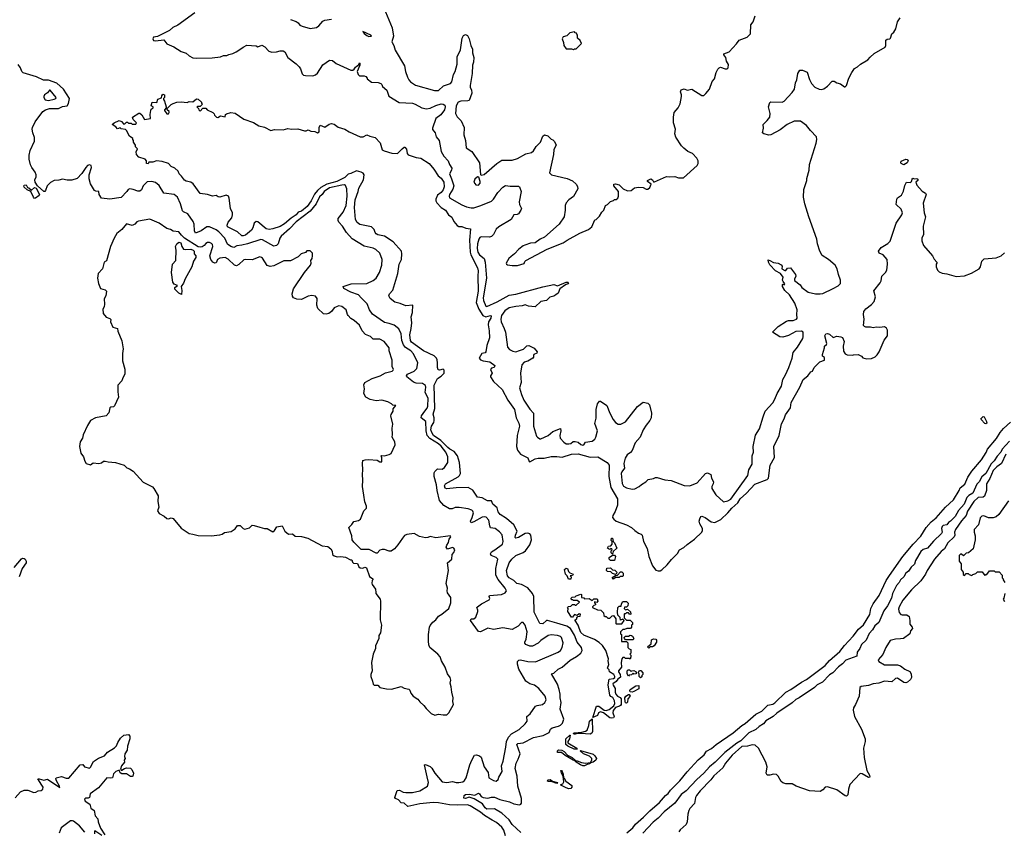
# Model space of a CAD drawing. Extents: x 2086813 to 2278017, y 548126 to 753336.
# Tile 274 of 461: x 2188166 to 2198743, y 647932 to 656652. Entities that reach past the tile are written whole.
import ezdxf

# ---------------------------------------------------------------- set-up
doc = ezdxf.new("R2010")
doc.units = 0

msp = doc.modelspace()

# ---------------------------------------------------------------- linework, layer by layer
at = {"layer": '0CON10XD'}
for points in [[(2190046, 656724), (2189865, 656592), (2189811, 656569), (2189775, 656534), (2189647, 656473), (2189605, 656464), (2189597, 656445), (2189605, 656430), (2189625, 656425), (2189716, 656436), (2189745, 656392), (2189821, 656361), (2189899, 656309), (2189955, 656292), (2189985, 656262), (2190025, 656242), (2190065, 656238), (2190235, 656242), (2190325, 656252), (2190355, 656268), (2190392, 656268), (2190413, 656277), (2190455, 656288), (2190490, 656305), (2190543, 656337), (2190565, 656358), (2190605, 656378), (2190705, 656372), (2190725, 656362), (2190767, 656377), (2190799, 656359), (2190844, 656314), (2190875, 656303), (2190924, 656306), (2190965, 656318), (2190996, 656316), (2191013, 656305), (2191046, 656246), (2191135, 656179), (2191168, 656145), (2191181, 656125), (2191199, 656069), (2191215, 656056), (2191235, 656052), (2191315, 656050), (2191345, 656059), (2191365, 656079), (2191424, 656166), (2191493, 656217), (2191528, 656215), (2191565, 656182), (2191725, 656109), (2191745, 656110), (2191760, 656120), (2191775, 656142), (2191808, 656172), (2191815, 656188), (2191820, 656185), (2191820, 656165), (2191792, 656095), (2191802, 656062), (2191815, 656050), (2191865, 656048), (2191885, 656040), (2191900, 656025), (2191900, 656015), (2191945, 655980), (2192017, 655977), (2192045, 655968), (2192056, 655956), (2192064, 655934), (2192110, 655895), (2192130, 655830), (2192241, 655761), (2192385, 655754), (2192415, 655744), (2192485, 655704), (2192535, 655695), (2192575, 655703), (2192635, 655731), (2192695, 655747), (2192716, 655746), (2192733, 655735), (2192736, 655716), (2192728, 655685), (2192689, 655631), (2192635, 655589), (2192599, 655485), (2192602, 655472), (2192629, 655435), (2192640, 655395), (2192672, 655355), (2192692, 655235), (2192721, 655185), (2192769, 655135), (2192782, 655095), (2192807, 655057), (2192805, 655035), (2192783, 654997), (2192803, 654943), (2192830, 654865), (2192819, 654831), (2192783, 654775), (2192780, 654755), (2192785, 654739), (2192915, 654663), (2192965, 654642), (2193015, 654632), (2193045, 654632), (2193120, 654655), (2193235, 654703), (2193257, 654723), (2193302, 654795), (2193355, 654851), (2193385, 654871), (2193435, 654864), (2193524, 654864), (2193537, 654857), (2193552, 654805), (2193531, 654695), (2193536, 654665), (2193556, 654625), (2193549, 654605), (2193524, 654566), (2193511, 654559), (2193475, 654556), (2193444, 654505), (2193315, 654425), (2193285, 654401), (2193257, 654343), (2193235, 654322), (2193213, 654317), (2193125, 654318), (2193108, 654312), (2193098, 654295), (2193084, 654245), (2193080, 654195), (2193087, 654155), (2193105, 654126), (2193154, 654085), (2193166, 654046), (2193181, 653875), (2193144, 653664), (2193147, 653635), (2193172, 653575), (2193185, 653572), (2193295, 653622), (2193425, 653692), (2193497, 653703), (2193785, 653780), (2193905, 653807), (2193945, 653794), (2194035, 653832), (2194055, 653831), (2194060, 653825), (2194056, 653815), (2194028, 653802), (2193970, 653760), (2193949, 653715), (2193926, 653695), (2193905, 653682), (2193860, 653670), (2193825, 653634), (2193765, 653623), (2193705, 653566), (2193633, 653573), (2193595, 653588), (2193563, 653577), (2193495, 653572), (2193425, 653555), (2193378, 653525), (2193341, 653475), (2193334, 653435), (2193337, 653405), (2193372, 653335), (2193384, 653295), (2193407, 653135), (2193429, 653109), (2193465, 653091), (2193495, 653085), (2193536, 653096), (2193578, 653112), (2193615, 653147), (2193635, 653150), (2193694, 653124), (2193726, 653085), (2193721, 653069), (2193689, 653055), (2193684, 653044), (2193687, 653025), (2193680, 653015), (2193625, 652983), (2193585, 652972), (2193560, 652945), (2193546, 652855), (2193553, 652755), (2193536, 652695), (2193555, 652625), (2193582, 652565), (2193645, 652466), (2193687, 652425), (2193687, 652285), (2193717, 652177), (2193727, 652165), (2193755, 652148), (2193765, 652148), (2193845, 652184), (2193895, 652228), (2193975, 652260), (2193979, 652235), (2193967, 652185), (2193972, 652155), (2194011, 652111), (2194036, 652096), (2194064, 652094), (2194085, 652100), (2194111, 652119), (2194135, 652121), (2194165, 652112), (2194195, 652089), (2194215, 652082), (2194226, 652085), (2194245, 652113), (2194315, 652124), (2194345, 652146), (2194357, 652165), (2194372, 652235), (2194346, 652315), (2194358, 652372), (2194359, 652465), (2194373, 652525), (2194395, 652554), (2194405, 652554), (2194473, 652505), (2194504, 652425), (2194540, 652355), (2194565, 652325), (2194595, 652305), (2194625, 652305), (2194675, 652332), (2194804, 652496), (2194865, 652541), (2194915, 652530), (2194933, 652513), (2194952, 652425), (2194948, 652375), (2194936, 652345), (2194895, 652296), (2194864, 652245), (2194830, 652165), (2194779, 652105), (2194745, 652022), (2194729, 652001), (2194692, 651975), (2194670, 651940), (2194655, 651885), (2194663, 651835), (2194635, 651795), (2194628, 651775), (2194637, 651667), (2194651, 651641), (2194685, 651621), (2194745, 651609), (2194775, 651611), (2194821, 651635), (2194845, 651659), (2194892, 651685), (2194919, 651711), (2194975, 651722), (2194995, 651732), (2195015, 651732), (2195095, 651708), (2195165, 651702), (2195305, 651648), (2195365, 651644), (2195445, 651676), (2195534, 651775), (2195555, 651782), (2195589, 651765), (2195598, 651725), (2195618, 651685), (2195616, 651664), (2195601, 651635), (2195602, 651615), (2195645, 651547), (2195725, 651473), (2195775, 651483), (2195805, 651502), (2195987, 651755), (2195999, 651815), (2196033, 651875), (2196033, 651965), (2196048, 652005), (2196045, 652065), (2196071, 652189), (2196113, 652255), (2196152, 652385), (2196176, 652444), (2196255, 652535), (2196279, 652575), (2196303, 652635), (2196350, 652715), (2196364, 652786), (2196393, 652835), (2196430, 652915), (2196466, 653015), (2196474, 653076), (2196523, 653135), (2196579, 653225), (2196584, 653245), (2196581, 653295), (2196565, 653304), (2196505, 653303), (2196425, 653258), (2196365, 653242), (2196333, 653243), (2196253, 653293), (2196314, 653356), (2196405, 653414), (2196425, 653421), (2196475, 653419), (2196512, 653435), (2196518, 653445), (2196513, 653485), (2196518, 653535), (2196493, 653605), (2196435, 653694), (2196385, 653743), (2196360, 653785), (2196360, 653805), (2196365, 653810), (2196377, 653803), (2196386, 653815), (2196368, 653838), (2196362, 653855), (2196369, 653885), (2196338, 653925), (2196285, 653954), (2196225, 654017), (2196209, 654045), (2196205, 654070), (2196225, 654066), (2196264, 654044), (2196315, 654036), (2196348, 654018), (2196356, 654005), (2196354, 653975), (2196385, 653956), (2196395, 653958), (2196415, 653981), (2196446, 653985), (2196500, 653915), (2196503, 653895), (2196490, 653865), (2196490, 653850), (2196552, 653802), (2196567, 653775), (2196635, 653726), (2196715, 653708), (2196765, 653706), (2196795, 653711), (2196905, 653762), (2196958, 653792), (2196983, 653817), (2196983, 653855), (2196961, 653915), (2196949, 653975), (2196926, 654015), (2196853, 654077), (2196788, 654118), (2196761, 654165), (2196738, 654245), (2196731, 654295), (2196643, 654533), (2196599, 654675), (2196587, 654745), (2196591, 654829), (2196623, 654925), (2196622, 654945), (2196646, 655034), (2196652, 655095), (2196721, 655325), (2196728, 655365), (2196726, 655395), (2196661, 655461), (2196619, 655515), (2196555, 655560), (2196485, 655561), (2196409, 655525), (2196335, 655468), (2196235, 655414), (2196215, 655410), (2196160, 655425), (2196146, 655436), (2196158, 655488), (2196152, 655525), (2196195, 655567), (2196224, 655606), (2196229, 655645), (2196210, 655715), (2196225, 655762), (2196235, 655768), (2196356, 655764), (2196377, 655775), (2196465, 655870), (2196490, 655905), (2196499, 655975), (2196513, 656007), (2196526, 656075), (2196545, 656110), (2196575, 656109), (2196625, 656089), (2196650, 656010), (2196673, 655965), (2196707, 655927), (2196755, 655904), (2196778, 655902), (2196805, 655910), (2196843, 655937), (2196895, 655992), (2196915, 655992), (2196945, 655972), (2196985, 655962), (2197025, 655930), (2197035, 655930), (2197047, 655943), (2197073, 656025), (2197104, 656086), (2197135, 656128), (2197166, 656144), (2197200, 656175), (2197279, 656221), (2197301, 656249), (2197345, 656288), (2197463, 656357), (2197470, 656375), (2197469, 656431), (2197485, 656441), (2197514, 656446), (2197520, 656455), (2197535, 656500), (2197555, 656518), (2197578, 656552), (2197595, 656630), (2197625, 656673)], [(2191076, 656654), (2191135, 656632), (2191157, 656617), (2191175, 656594), (2191201, 656581), (2191285, 656556), (2191355, 656569), (2191381, 656585), (2191424, 656636), (2191445, 656648), (2191515, 656657)], [(2192097, 656737), (2192167, 656565), (2192180, 656475), (2192164, 656415), (2192166, 656405), (2192184, 656374), (2192200, 656325), (2192300, 656155), (2192311, 656095), (2192333, 656035), (2192346, 656006), (2192364, 655984), (2192417, 655947), (2192621, 655891), (2192665, 655892), (2192719, 655941), (2192795, 655968), (2192809, 655985), (2192826, 656064), (2192843, 656095), (2192864, 656175), (2192865, 656253), (2192902, 656328), (2192921, 656455), (2192935, 656482), (2192955, 656494), (2192975, 656481), (2192994, 656445), (2193011, 656375), (2193029, 656335), (2193030, 656295), (2193046, 656245), (2193041, 656195), (2193031, 656165), (2193028, 656075), (2193004, 655945), (2193006, 655925), (2193020, 655900), (2193024, 655864), (2192995, 655785), (2192981, 655779), (2192905, 655778), (2192875, 655765), (2192855, 655727), (2192847, 655645), (2192865, 655608), (2192907, 655565), (2192941, 655495), (2192938, 655415), (2192954, 655355), (2192964, 655275), (2193024, 655234), (2193104, 655114), (2193117, 654987), (2193125, 654982), (2193155, 654988), (2193293, 655107), (2193345, 655142), (2193455, 655144), (2193515, 655159), (2193605, 655210), (2193665, 655226), (2193687, 655243), (2193715, 655291), (2193761, 655335), (2193785, 655400), (2193805, 655414), (2193840, 655405), (2193875, 655368), (2193895, 655360), (2193913, 655343), (2193930, 655305), (2193904, 655256), (2193899, 655205), (2193858, 655008), (2193880, 654985), (2194046, 654946), (2194105, 654919), (2194143, 654885), (2194160, 654860), (2194163, 654835), (2194117, 654753), (2194065, 654718), (2194036, 654684), (2194026, 654654), (2194026, 654605), (2194014, 654535), (2193961, 654455), (2193804, 654316), (2193758, 654295), (2193704, 654256), (2193655, 654250), (2193591, 654229), (2193575, 654223), (2193527, 654185), (2193482, 654135), (2193444, 654106), (2193422, 654085), (2193392, 654035), (2193394, 654024), (2193407, 654017), (2193455, 654010), (2193515, 654011), (2193585, 654032), (2193592, 654055), (2193604, 654066), (2193832, 654188), (2194005, 654253), (2194046, 654284), (2194185, 654360), (2194275, 654397), (2194312, 654425), (2194345, 654500), (2194360, 654505), (2194395, 654540), (2194418, 654585), (2194440, 654605), (2194460, 654655), (2194480, 654665), (2194512, 654698), (2194545, 654710), (2194555, 654720), (2194575, 654720), (2194590, 654735), (2194598, 654755), (2194597, 654805), (2194550, 654865), (2194550, 654885), (2194565, 654890), (2194605, 654876), (2194648, 654835), (2194695, 654812), (2194735, 654818), (2194770, 654845), (2194815, 654852), (2194865, 654850), (2194895, 654830), (2194915, 654830), (2194935, 654850), (2194950, 654885), (2194912, 654912), (2194910, 654925), (2194945, 654942), (2194963, 654933), (2194975, 654910), (2194985, 654910), (2195115, 654968), (2195145, 654962), (2195205, 654967), (2195245, 654952), (2195297, 654953), (2195444, 655086), (2195453, 655105), (2195454, 655134), (2195440, 655165), (2195395, 655213), (2195345, 655237), (2195300, 655270), (2195277, 655295), (2195215, 655390), (2195203, 655427), (2195210, 655475), (2195190, 655545), (2195188, 655605), (2195198, 655655), (2195240, 655705), (2195262, 655748), (2195276, 655825), (2195276, 655845), (2195266, 655875), (2195271, 655899), (2195305, 655910), (2195335, 655894), (2195385, 655906), (2195495, 655838), (2195515, 655838), (2195538, 655858), (2195577, 655905), (2195604, 655986), (2195630, 656015), (2195648, 656085), (2195665, 656120), (2195680, 656135), (2195695, 656140), (2195745, 656123), (2195765, 656123), (2195776, 656134), (2195779, 656169), (2195760, 656205), (2195753, 656245), (2195730, 656275), (2195732, 656285), (2195788, 656305), (2195868, 656392), (2195895, 656432), (2195980, 656465), (2196015, 656500), (2196022, 656595), (2196045, 656630), (2196068, 656695)], [(2191915, 656473), (2191945, 656474), (2191937, 656485), (2191854, 656526), (2191867, 656505), (2191895, 656483), (2191915, 656473)], [(2194115, 656332), (2194125, 656340), (2194145, 656340), (2194200, 656395), (2194187, 656427), (2194160, 656455), (2194160, 656485), (2194150, 656495), (2194148, 656508), (2194135, 656510), (2194125, 656520), (2194075, 656510), (2194045, 656480), (2194004, 656466), (2193992, 656445), (2194007, 656407), (2194010, 656375), (2194035, 656340), (2194095, 656340), (2194115, 656332)], [(2192520, 652445), (2192545, 652477), (2192552, 652498), (2192553, 652585), (2192523, 652645), (2192529, 652705), (2192525, 652720), (2192493, 652743), (2192425, 652747), (2192395, 652758), (2192325, 652814), (2192321, 652825), (2192332, 652845), (2192405, 652877), (2192434, 652905), (2192442, 652965), (2192395, 653062), (2192367, 653095), (2192311, 653131), (2192288, 653158), (2192272, 653205), (2192265, 653276), (2192240, 653330), (2192189, 653369), (2192135, 653388), (2192085, 653398), (2191955, 653488), (2191923, 653535), (2191898, 653598), (2191835, 653664), (2191804, 653694), (2191724, 653725), (2191649, 653765), (2191640, 653785), (2191728, 653815), (2191894, 653816), (2191965, 653848), (2191997, 653875), (2192033, 653935), (2192055, 654015), (2192061, 654075), (2192035, 654145), (2191993, 654183), (2191965, 654196), (2191868, 654218), (2191739, 654299), (2191677, 654367), (2191635, 654434), (2191596, 654475), (2191586, 654495), (2191586, 654515), (2191642, 654585), (2191674, 654656), (2191685, 654755), (2191679, 654835), (2191665, 654872), (2191655, 654878), (2191625, 654875), (2191495, 654845), (2191438, 654805), (2191416, 654774), (2191385, 654749), (2191350, 654675), (2191287, 654593), (2191135, 654481), (2191066, 654404), (2190975, 654325), (2190962, 654305), (2190943, 654245), (2190926, 654224), (2190895, 654220), (2190775, 654286), (2190755, 654290), (2190615, 654242), (2190551, 654231), (2190497, 654223), (2190465, 654205), (2190434, 654214), (2190400, 654240), (2190369, 654305), (2190305, 654373), (2190275, 654395), (2190205, 654425), (2190175, 654425), (2190117, 654383), (2190055, 654360), (2190045, 654385), (2190040, 654455), (2190030, 654485), (2189971, 654565), (2189925, 654588), (2189915, 654599), (2189894, 654675), (2189862, 654745), (2189825, 654775), (2189715, 654787), (2189665, 654869), (2189624, 654904), (2189585, 654915), (2189535, 654908), (2189494, 654865), (2189475, 654825), (2189455, 654811), (2189435, 654809), (2189385, 654829), (2189350, 654835), (2189332, 654828), (2189318, 654805), (2189255, 654743), (2189135, 654723), (2189044, 654734), (2189021, 654775), (2189016, 654805), (2188985, 654808), (2188968, 654818), (2188927, 654887), (2188913, 654943), (2188913, 654985), (2188939, 655065), (2188933, 655085), (2188915, 655091), (2188895, 655085), (2188875, 655065), (2188832, 654998), (2188785, 654944), (2188725, 654928), (2188675, 654929), (2188625, 654940), (2188585, 654929), (2188535, 654925), (2188497, 654903), (2188462, 654868), (2188443, 654817), (2188435, 654806), (2188425, 654807), (2188358, 654868), (2188334, 654905), (2188329, 654931), (2188344, 654965), (2188342, 654985), (2188331, 655015), (2188295, 655064), (2188282, 655092), (2188268, 655155), (2188268, 655195), (2188280, 655245), (2188325, 655345), (2188324, 655385), (2188306, 655435), (2188301, 655475), (2188304, 655495), (2188333, 655555), (2188415, 655665), (2188443, 655685), (2188485, 655697), (2188582, 655698), (2188625, 655720), (2188675, 655727), (2188689, 655751), (2188700, 655805), (2188635, 655905), (2188565, 655970), (2188475, 656001), (2188421, 656001), (2188348, 656038), (2188202, 656082), (2188188, 656095), (2188175, 656135), (2188149, 656169)], [(2188475, 655785), (2188535, 655799), (2188554, 655806), (2188559, 655815), (2188495, 655894), (2188485, 655894), (2188463, 655865), (2188433, 655845), (2188424, 655826), (2188424, 655815), (2188441, 655791), (2188475, 655785)], [(2191011, 654459), (2190965, 654430), (2190885, 654403), (2190845, 654398), (2190815, 654405), (2190725, 654479), (2190705, 654484), (2190686, 654465), (2190672, 654415), (2190655, 654391), (2190593, 654335), (2190568, 654328), (2190551, 654331), (2190505, 654371), (2190398, 654428), (2190396, 654445), (2190407, 654475), (2190446, 654524), (2190453, 654555), (2190453, 654575), (2190431, 654625), (2190417, 654735), (2190408, 654755), (2190384, 654766), (2190315, 654744), (2190298, 654748), (2190275, 654763), (2190236, 654754), (2190185, 654772), (2190104, 654784), (2190029, 654889), (2190005, 654906), (2189955, 654916), (2189935, 654927), (2189905, 654972), (2189878, 654995), (2189868, 655025), (2189832, 655058), (2189792, 655075), (2189765, 655106), (2189695, 655130), (2189636, 655134), (2189595, 655120), (2189555, 655120), (2189547, 655103), (2189530, 655105), (2189530, 655135), (2189515, 655152), (2189445, 655173), (2189420, 655205), (2189417, 655233), (2189430, 655265), (2189410, 655285), (2189410, 655305), (2189390, 655335), (2189390, 655355), (2189380, 655365), (2189380, 655375), (2189345, 655400), (2189315, 655460), (2189302, 655472), (2189255, 655480), (2189245, 655490), (2189215, 655480), (2189199, 655499), (2189160, 655525), (2189180, 655545), (2189235, 655568), (2189259, 655559), (2189285, 655530), (2189297, 655533), (2189315, 655550), (2189325, 655550), (2189335, 655540), (2189365, 655540), (2189375, 655530), (2189415, 655530), (2189420, 655545), (2189385, 655580), (2189378, 655605), (2189445, 655648), (2189457, 655647), (2189479, 655629), (2189508, 655578), (2189570, 655590), (2189566, 655634), (2189574, 655676), (2189580, 655690), (2189600, 655705), (2189600, 655715), (2189580, 655725), (2189590, 655765), (2189638, 655762), (2189651, 655799), (2189688, 655812), (2189692, 655835), (2189705, 655850), (2189720, 655845), (2189720, 655815), (2189710, 655805), (2189710, 655795), (2189722, 655775), (2189740, 655715), (2189740, 655705), (2189720, 655685), (2189720, 655675), (2189745, 655642), (2189765, 655642), (2189772, 655655), (2189770, 655665), (2189750, 655685), (2189752, 655698), (2189795, 655740), (2189815, 655753), (2189855, 655767), (2189899, 655769), (2189965, 655762), (2189985, 655772), (2190025, 655770), (2190065, 655800), (2190085, 655798), (2190120, 655765), (2190120, 655755), (2190130, 655745), (2190105, 655720), (2190075, 655720), (2190070, 655715), (2190088, 655698), (2190090, 655685), (2190105, 655670), (2190135, 655700), (2190165, 655700), (2190180, 655685), (2190240, 655655), (2190255, 655640), (2190260, 655625), (2190280, 655605), (2190295, 655600), (2190325, 655618), (2190372, 655608), (2190378, 655632), (2190388, 655642), (2190435, 655653), (2190479, 655649), (2190574, 655584), (2190676, 655546), (2190735, 655510), (2190797, 655497), (2190865, 655460), (2190905, 655471), (2190995, 655468), (2191045, 655483), (2191085, 655477), (2191155, 655480), (2191225, 655457), (2191245, 655457), (2191265, 655468), (2191295, 655453), (2191335, 655452), (2191365, 655438), (2191382, 655448), (2191384, 655495), (2191395, 655518), (2191445, 655498), (2191492, 655528), (2191515, 655537), (2191545, 655531), (2191588, 655498), (2191660, 655475), (2191707, 655447), (2191825, 655395), (2191855, 655395), (2191895, 655413), (2191929, 655399), (2191985, 655387), (2192037, 655327), (2192060, 655255), (2192082, 655242), (2192165, 655219), (2192225, 655215), (2192275, 655266), (2192295, 655281), (2192305, 655282), (2192322, 655262), (2192329, 655215), (2192341, 655201), (2192425, 655172), (2192475, 655164), (2192565, 655105), (2192615, 655045), (2192660, 654975), (2192695, 654949), (2192723, 654905), (2192726, 654856), (2192716, 654825), (2192694, 654795), (2192655, 654765), (2192637, 654725), (2192638, 654705), (2192648, 654685), (2192695, 654635), (2192741, 654605), (2192774, 654555), (2192809, 654529), (2192829, 654485), (2192865, 654440), (2192885, 654430), (2192915, 654429), (2192957, 654413), (2193010, 654405), (2192998, 654282), (2193005, 654155), (2193014, 654124), (2193085, 653985), (2193090, 653955), (2193086, 653895), (2193093, 653735), (2193071, 653615), (2193100, 653540), (2193143, 653473), (2193175, 653458), (2193225, 653475), (2193231, 653471), (2193229, 653445), (2193203, 653407), (2193199, 653375), (2193210, 653310), (2193213, 653233), (2193185, 653152), (2193175, 653082), (2193165, 653073), (2193132, 653065), (2193102, 653015), (2193117, 652997), (2193145, 652986), (2193216, 652976), (2193270, 652935), (2193262, 652915), (2193235, 652906), (2193222, 652895), (2193243, 652855), (2193222, 652825), (2193222, 652815), (2193255, 652766), (2193348, 652678), (2193409, 652565), (2193483, 652465), (2193498, 652375), (2193528, 652318), (2193534, 652285), (2193510, 652185), (2193503, 652065), (2193513, 652025), (2193547, 651985), (2193625, 651945), (2193638, 651905), (2193645, 651903), (2193705, 651932), (2193735, 651939), (2193799, 651941), (2193875, 651960), (2193935, 651960), (2193995, 651952), (2194095, 651982), (2194165, 651988), (2194295, 651953), (2194375, 651954), (2194478, 651895), (2194500, 651865), (2194495, 651745), (2194517, 651627), (2194589, 651505), (2194587, 651435), (2194563, 651367), (2194538, 651325), (2194535, 651304), (2194547, 651285), (2194575, 651263), (2194685, 651223), (2194737, 651197), (2194773, 651165), (2194815, 651134), (2194844, 651124), (2194852, 651115), (2194866, 651046), (2194905, 650969), (2194923, 650883), (2194963, 650785), (2194999, 650739), (2195025, 650729), (2195045, 650730), (2195065, 650740), (2195123, 650795), (2195168, 650852), (2195233, 650915), (2195255, 650955), (2195300, 650980), (2195335, 651013), (2195415, 651071), (2195494, 651145), (2195502, 651165), (2195500, 651185), (2195474, 651235), (2195466, 651265), (2195471, 651289), (2195485, 651314), (2195495, 651318), (2195531, 651305), (2195595, 651255), (2195635, 651249), (2195698, 651282), (2195773, 651355), (2195815, 651405), (2195879, 651461), (2195907, 651505), (2195975, 651565), (2196065, 651660), (2196195, 651711), (2196211, 651725), (2196229, 651865), (2196273, 651947), (2196267, 652065), (2196325, 652185), (2196349, 652311), (2196379, 652365), (2196394, 652406), (2196448, 652482), (2196455, 652540), (2196548, 652705), (2196584, 652785), (2196632, 652825), (2196665, 652868), (2196683, 652877), (2196700, 652915), (2196760, 652975), (2196810, 652995), (2196812, 653022), (2196792, 653035), (2196792, 653055), (2196812, 653125), (2196810, 653145), (2196835, 653162), (2196838, 653172), (2196816, 653254), (2196825, 653277), (2196845, 653279), (2196865, 653273), (2196905, 653237), (2196945, 653253), (2196986, 653246), (2197006, 653236), (2197022, 653195), (2197013, 653145), (2197015, 653090), (2197035, 653062), (2197055, 653052), (2197115, 653048), (2197125, 653052), (2197175, 653053), (2197208, 653038), (2197225, 653020), (2197265, 653007), (2197315, 653012), (2197355, 653030), (2197378, 653052), (2197400, 653085), (2197453, 653207), (2197488, 653255), (2197490, 653315), (2197478, 653338), (2197455, 653353), (2197405, 653343), (2197365, 653349), (2197335, 653340), (2197305, 653350), (2197257, 653347), (2197240, 653355), (2197232, 653365), (2197239, 653435), (2197229, 653485), (2197236, 653515), (2197255, 653545), (2197318, 653592), (2197346, 653624), (2197359, 653675), (2197342, 653738), (2197411, 653825), (2197421, 653845), (2197428, 653895), (2197466, 653934), (2197480, 653960), (2197488, 654025), (2197484, 654074), (2197443, 654125), (2197398, 654145), (2197392, 654165), (2197420, 654205), (2197493, 654247), (2197516, 654274), (2197583, 654467), (2197644, 654555), (2197649, 654575), (2197636, 654615), (2197582, 654665), (2197587, 654725), (2197595, 654738), (2197640, 654765), (2197662, 654808), (2197675, 654870), (2197694, 654906), (2197735, 654902), (2197748, 654915), (2197753, 654937), (2197762, 654948), (2197775, 654942), (2197805, 654946), (2197815, 654937), (2197816, 654925), (2197792, 654905), (2197802, 654875), (2197861, 654811), (2197895, 654788), (2197903, 654775), (2197870, 654680), (2197884, 654575), (2197896, 654535), (2197871, 654435), (2197876, 654344), (2197859, 654305), (2197856, 654275), (2197874, 654224), (2197971, 654115), (2197989, 654079), (2198020, 654045), (2198020, 654035), (2198010, 654025), (2198010, 653995), (2198025, 653960), (2198044, 653944), (2198075, 653930), (2198125, 653923), (2198225, 653894), (2198315, 653899), (2198392, 653928), (2198475, 653976), (2198489, 653995), (2198502, 654058), (2198526, 654084), (2198657, 654093), (2198711, 654115), (2198745, 654146)], [(2197665, 655094), (2197637, 655105), (2197631, 655115), (2197635, 655132), (2197685, 655153), (2197701, 655151), (2197710, 655135), (2197701, 655115), (2197665, 655094)], [(2193549, 647919), (2193456, 648006), (2193424, 648055), (2193345, 648125), (2193265, 648172), (2193185, 648169), (2193166, 648185), (2193136, 648226), (2193050, 648280), (2192995, 648298), (2192955, 648283), (2192937, 648287), (2192941, 648315), (2192955, 648328), (2192995, 648332), (2193055, 648320), (2193095, 648340), (2193105, 648334), (2193123, 648305), (2193145, 648294), (2193195, 648287), (2193235, 648298), (2193265, 648299), (2193325, 648275), (2193428, 648248), (2193475, 648226), (2193534, 648216), (2193548, 648222), (2193558, 648235), (2193558, 648285), (2193518, 648415), (2193509, 648525), (2193490, 648605), (2193498, 648665), (2193522, 648708), (2193542, 648765), (2193507, 648865), (2193516, 648874), (2193575, 648882), (2193685, 648938), (2193788, 648962), (2193855, 648992), (2193870, 649030), (2193885, 649043), (2193955, 649060), (2193975, 649071), (2193998, 649095), (2194012, 649135), (2193973, 649245), (2193984, 649314), (2193971, 649365), (2193973, 649405), (2193963, 649455), (2193942, 649512), (2193880, 649625), (2193905, 649632), (2193951, 649675), (2193992, 649695), (2194081, 649769), (2194149, 649811), (2194193, 649847), (2194208, 649875), (2194203, 649905), (2194153, 649963), (2194125, 650039), (2194082, 650112), (2194043, 650135), (2193935, 650168), (2193835, 650198), (2193824, 650196), (2193785, 650162), (2193755, 650165), (2193694, 650285), (2193688, 650455), (2193676, 650485), (2193625, 650547), (2193558, 650585), (2193505, 650595), (2193475, 650628), (2193425, 650655), (2193408, 650675), (2193397, 650735), (2193425, 650815), (2193454, 650856), (2193495, 650895), (2193575, 650927), (2193600, 650945), (2193645, 651008), (2193665, 651065), (2193658, 651115), (2193645, 651128), (2193625, 651136), (2193595, 651133), (2193525, 651087), (2193495, 651082), (2193489, 651089), (2193492, 651115), (2193509, 651155), (2193476, 651225), (2193395, 651294), (2193327, 651337), (2193306, 651365), (2193296, 651406), (2193249, 651445), (2193235, 651484), (2193193, 651483), (2193135, 651516), (2193085, 651522), (2193035, 651596), (2192983, 651625), (2192855, 651623), (2192755, 651611), (2192737, 651617), (2192731, 651645), (2192739, 651665), (2192878, 651742), (2192892, 651755), (2192901, 651775), (2192892, 651895), (2192871, 651965), (2192835, 652012), (2192787, 652037), (2192766, 652056), (2192691, 652131), (2192613, 652183), (2192592, 652215), (2192584, 652245), (2192590, 652285), (2192615, 652325), (2192620, 652345), (2192620, 652375), (2192608, 652415), (2192624, 652475), (2192618, 652725), (2192653, 652797), (2192695, 652821), (2192726, 652855), (2192727, 652885), (2192715, 652897), (2192675, 652885), (2192660, 652890), (2192654, 652914), (2192656, 652965), (2192649, 652999), (2192644, 653015), (2192620, 653040), (2192505, 653095), (2192375, 653186), (2192364, 653205), (2192358, 653265), (2192373, 653335), (2192378, 653395), (2192372, 653458), (2192385, 653505), (2192389, 653585), (2192315, 653577), (2192255, 653602), (2192195, 653618), (2192147, 653655), (2192132, 653685), (2192137, 653705), (2192173, 653747), (2192228, 653925), (2192244, 654025), (2192268, 654075), (2192273, 654135), (2192266, 654165), (2192177, 654265), (2192085, 654325), (2192015, 654340), (2191995, 654351), (2191984, 654365), (2191975, 654396), (2191946, 654426), (2191820, 654450), (2191793, 654473), (2191775, 654505), (2191761, 654635), (2191771, 654715), (2191801, 654805), (2191808, 654842), (2191859, 654931), (2191865, 654985), (2191855, 655002), (2191835, 655015), (2191785, 655027), (2191725, 654999), (2191695, 654993), (2191658, 654955), (2191574, 654915), (2191464, 654886), (2191401, 654849), (2191364, 654816), (2191333, 654777), (2191296, 654705), (2191255, 654645), (2191195, 654595), (2191157, 654583), (2191135, 654555), (2191081, 654519), (2191011, 654459)], [(2193095, 654873), (2193112, 654895), (2193112, 654915), (2193100, 654960), (2193085, 654962), (2193055, 654940), (2193043, 654905), (2193065, 654878), (2193095, 654873)], [(2188325, 654732), (2188315, 654744), (2188287, 654807), (2188247, 654825), (2188215, 654851), (2188209, 654865), (2188215, 654873), (2188236, 654876), (2188250, 654850), (2188266, 654846), (2188292, 654822), (2188325, 654849), (2188343, 654843), (2188378, 654775), (2188376, 654764), (2188335, 654734), (2188325, 654732)], [(2192625, 649180), (2192665, 649192), (2192717, 649183), (2192755, 649183), (2192777, 649205), (2192828, 649295), (2192820, 649325), (2192822, 649365), (2192808, 649425), (2192802, 649485), (2192790, 649525), (2192798, 649555), (2192792, 649585), (2192763, 649623), (2192738, 649695), (2192698, 649765), (2192682, 649805), (2192658, 649835), (2192573, 649905), (2192560, 649935), (2192556, 649975), (2192556, 650046), (2192568, 650125), (2192576, 650144), (2192605, 650180), (2192636, 650204), (2192665, 650242), (2192702, 650265), (2192776, 650324), (2192799, 650385), (2192797, 650445), (2192762, 650495), (2192758, 650515), (2192762, 650545), (2192748, 650595), (2192774, 650735), (2192763, 650815), (2192810, 650855), (2192812, 650905), (2192831, 650929), (2192839, 650955), (2192830, 650975), (2192815, 650981), (2192762, 650962), (2192749, 650985), (2192754, 651005), (2192772, 651035), (2192778, 651072), (2192796, 651095), (2192790, 651105), (2192635, 651084), (2192575, 651099), (2192552, 651088), (2192525, 651084), (2192460, 651100), (2192405, 651132), (2192325, 651121), (2192301, 651109), (2192277, 651083), (2192230, 651010), (2192193, 650967), (2192155, 650941), (2192135, 650940), (2192085, 650960), (2192059, 650961), (2192036, 650954), (2192005, 650920), (2191995, 650920), (2191919, 650959), (2191835, 650960), (2191755, 651038), (2191738, 651065), (2191733, 651105), (2191703, 651195), (2191735, 651228), (2191755, 651259), (2191805, 651270), (2191826, 651284), (2191864, 651376), (2191890, 651405), (2191890, 651425), (2191872, 651472), (2191863, 651545), (2191848, 651635), (2191852, 651705), (2191847, 651765), (2191853, 651815), (2191848, 651882), (2191854, 651915), (2191876, 651924), (2191915, 651926), (2192005, 651920), (2192035, 651902), (2192057, 651903), (2192058, 651945), (2192048, 651965), (2192055, 651970), (2192085, 651967), (2192135, 651979), (2192155, 651990), (2192198, 652085), (2192197, 652117), (2192168, 652165), (2192172, 652195), (2192166, 652264), (2192173, 652305), (2192152, 652395), (2192155, 652410), (2192178, 652445), (2192178, 652472), (2192208, 652508), (2192175, 652510), (2192160, 652525), (2192120, 652545), (2192055, 652564), (2191995, 652557), (2191930, 652570), (2191885, 652596), (2191863, 652635), (2191869, 652685), (2191863, 652727), (2191875, 652754), (2191953, 652797), (2192038, 652825), (2192096, 652856), (2192168, 652875), (2192179, 652885), (2192181, 652895), (2192166, 652925), (2192166, 652995), (2192134, 653095), (2192134, 653125), (2192083, 653195), (2192035, 653221), (2191965, 653220), (2191935, 653249), (2191880, 653270), (2191845, 653310), (2191815, 653368), (2191759, 653419), (2191723, 653443), (2191695, 653473), (2191686, 653486), (2191674, 653535), (2191625, 653571), (2191595, 653577), (2191575, 653572), (2191545, 653556), (2191514, 653515), (2191486, 653494), (2191457, 653487), (2191431, 653491), (2191368, 653548), (2191357, 653585), (2191360, 653655), (2191345, 653683), (2191305, 653690), (2191265, 653682), (2191195, 653644), (2191145, 653649), (2191108, 653665), (2191095, 653680), (2191092, 653705), (2191109, 653759), (2191226, 653934), (2191290, 654015), (2191298, 654035), (2191292, 654065), (2191308, 654085), (2191312, 654115), (2191310, 654145), (2191285, 654170), (2191252, 654168), (2191235, 654150), (2191190, 654135), (2191157, 654103), (2191075, 654062), (2191005, 654060), (2190895, 654008), (2190855, 654001), (2190825, 654010), (2190775, 654089), (2190765, 654098), (2190745, 654103), (2190665, 654070), (2190595, 654075), (2190575, 654070), (2190519, 654021), (2190495, 654009), (2190475, 654016), (2190405, 654080), (2190375, 654095), (2190315, 654091), (2190292, 654075), (2190275, 654040), (2190264, 654036), (2190242, 654045), (2190219, 654075), (2190209, 654115), (2190242, 654215), (2190238, 654235), (2190228, 654248), (2190205, 654259), (2190185, 654259), (2190165, 654248), (2190146, 654224), (2190128, 654212), (2190105, 654207), (2190085, 654211), (2189936, 654305), (2189903, 654335), (2189874, 654374), (2189815, 654381), (2189785, 654399), (2189745, 654407), (2189665, 654464), (2189565, 654508), (2189442, 654488), (2189425, 654480), (2189404, 654456), (2189375, 654442), (2189315, 654460), (2189265, 654396), (2189210, 654355), (2189182, 654305), (2189143, 654215), (2189098, 654062), (2189073, 654045), (2189054, 653975), (2189010, 653925), (2189002, 653875), (2189013, 653817), (2189034, 653764), (2189085, 653749), (2189099, 653735), (2189091, 653685), (2189073, 653653), (2189077, 653597), (2189072, 653568), (2189058, 653542), (2189062, 653495), (2189095, 653457), (2189135, 653440), (2189145, 653430), (2189143, 653405), (2189165, 653350), (2189217, 653335), (2189222, 653305), (2189262, 653202), (2189277, 653115), (2189270, 653065), (2189272, 652985), (2189294, 652896), (2189296, 652845), (2189274, 652805), (2189265, 652772), (2189222, 652725), (2189221, 652655), (2189229, 652595), (2189185, 652502), (2189175, 652493), (2189145, 652490), (2189135, 652482), (2189122, 652428), (2189095, 652397), (2188980, 652375), (2188928, 652345), (2188895, 652292), (2188848, 652192), (2188839, 652155), (2188816, 652115), (2188809, 652065), (2188823, 651995), (2188851, 651955), (2188865, 651910), (2188880, 651885), (2188925, 651870), (2188955, 651890), (2189015, 651882), (2189045, 651891), (2189065, 651907), (2189085, 651910), (2189115, 651900), (2189195, 651896), (2189288, 651865), (2189316, 651836), (2189346, 651826), (2189385, 651800), (2189494, 651684), (2189591, 651631), (2189608, 651615), (2189654, 651535), (2189650, 651475), (2189660, 651415), (2189648, 651375), (2189665, 651347), (2189718, 651318), (2189745, 651294), (2189765, 651289), (2189795, 651298), (2189814, 651294), (2189900, 651190), (2189985, 651130), (2190026, 651126), (2190085, 651110), (2190223, 651107), (2190315, 651118), (2190340, 651125), (2190365, 651142), (2190437, 651153), (2190479, 651181), (2190505, 651218), (2190535, 651217), (2190568, 651185), (2190585, 651179), (2190635, 651193), (2190665, 651220), (2190685, 651219), (2190745, 651198), (2190796, 651186), (2190826, 651186), (2190885, 651151), (2190903, 651165), (2190928, 651202), (2190985, 651212), (2191013, 651155), (2191054, 651124), (2191095, 651128), (2191125, 651104), (2191195, 651098), (2191260, 651080), (2191415, 651000), (2191475, 650990), (2191508, 650965), (2191522, 650942), (2191528, 650905), (2191545, 650890), (2191575, 650880), (2191615, 650883), (2191665, 650878), (2191718, 650848), (2191735, 650850), (2191740, 650825), (2191753, 650813), (2191795, 650808), (2191808, 650775), (2191823, 650763), (2191852, 650758), (2191875, 650770), (2191893, 650763), (2191925, 650670), (2191958, 650645), (2191960, 650635), (2191953, 650627), (2191948, 650598), (2191953, 650583), (2191990, 650535), (2191992, 650498), (2191993, 650485), (2192037, 650425), (2192043, 650405), (2192040, 650205), (2192054, 650145), (2192042, 650065), (2192024, 650036), (2192023, 650005), (2191990, 649925), (2191990, 649895), (2191963, 649835), (2191944, 649745), (2191952, 649655), (2191938, 649615), (2191938, 649595), (2191957, 649545), (2191962, 649512), (2191975, 649502), (2192012, 649502), (2192035, 649478), (2192105, 649462), (2192161, 649459), (2192265, 649486), (2192295, 649469), (2192345, 649460), (2192358, 649448), (2192368, 649415), (2192392, 649385), (2192443, 649353), (2192464, 649324), (2192508, 649285), (2192531, 649251), (2192585, 649198), (2192625, 649180)], [(2189905, 653700), (2189875, 653714), (2189834, 653755), (2189834, 653776), (2189860, 653795), (2189825, 653812), (2189811, 653831), (2189798, 653935), (2189809, 654025), (2189842, 654065), (2189848, 654175), (2189841, 654215), (2189855, 654242), (2189877, 654263), (2189896, 654255), (2189909, 654215), (2189925, 654188), (2189945, 654183), (2190005, 654188), (2190030, 654175), (2190040, 654165), (2190040, 654135), (2190058, 654115), (2190058, 654095), (2190033, 654057), (2190017, 653995), (2189942, 653868), (2189925, 653820), (2189900, 653785), (2189908, 653742), (2189905, 653700)], [(2193384, 647884), (2193366, 647945), (2193345, 647975), (2193289, 648025), (2193242, 648052), (2193160, 648100), (2193115, 648137), (2193005, 648205), (2192975, 648217), (2192865, 648212), (2192785, 648217), (2192665, 648239), (2192607, 648243), (2192465, 648228), (2192335, 648200), (2192295, 648234), (2192265, 648238), (2192235, 648271), (2192204, 648284), (2192197, 648295), (2192220, 648370), (2192245, 648372), (2192285, 648351), (2192315, 648348), (2192385, 648348), (2192465, 648365), (2192548, 648415), (2192559, 648455), (2192545, 648516), (2192514, 648645), (2192525, 648651), (2192575, 648627), (2192595, 648610), (2192626, 648556), (2192705, 648463), (2192755, 648455), (2192815, 648468), (2192855, 648456), (2192885, 648455), (2192925, 648463), (2192945, 648478), (2192964, 648506), (2193001, 648645), (2193023, 648697), (2193052, 648748), (2193075, 648752), (2193105, 648743), (2193125, 648728), (2193154, 648624), (2193199, 648565), (2193206, 648505), (2193256, 648476), (2193285, 648470), (2193305, 648488), (2193313, 648515), (2193348, 648575), (2193342, 648635), (2193359, 648685), (2193390, 648835), (2193395, 648895), (2193417, 648943), (2193451, 648979), (2193531, 649025), (2193596, 649085), (2193616, 649115), (2193614, 649166), (2193650, 649195), (2193707, 649275), (2193725, 649284), (2193782, 649295), (2193807, 649315), (2193822, 649345), (2193812, 649385), (2193744, 649465), (2193695, 649503), (2193645, 649515), (2193603, 649545), (2193528, 649675), (2193513, 649727), (2193515, 649757), (2193529, 649771), (2193545, 649773), (2193625, 649755), (2193706, 649754), (2193952, 649858), (2193975, 649875), (2193995, 649905), (2194005, 649955), (2193987, 650015), (2193975, 650025), (2193945, 650036), (2193875, 650043), (2193845, 650035), (2193765, 649981), (2193736, 649954), (2193675, 649922), (2193645, 649921), (2193605, 649940), (2193593, 649953), (2193592, 649965), (2193606, 649995), (2193619, 650075), (2193595, 650148), (2193575, 650176), (2193555, 650176), (2193521, 650135), (2193455, 650101), (2193355, 650117), (2193255, 650100), (2193195, 650116), (2193115, 650076), (2193095, 650080), (2193009, 650195), (2193015, 650216), (2193045, 650216), (2193065, 650231), (2193088, 650295), (2193088, 650308), (2193076, 650335), (2193084, 650345), (2193126, 650375), (2193210, 650420), (2193216, 650434), (2193210, 650455), (2193214, 650465), (2193343, 650477), (2193381, 650495), (2193394, 650515), (2193383, 650545), (2193305, 650636), (2193280, 650685), (2193282, 650755), (2193304, 650855), (2193286, 650875), (2193232, 650895), (2193223, 650913), (2193235, 650935), (2193271, 650955), (2193351, 651015), (2193359, 651045), (2193348, 651118), (2193320, 651150), (2193275, 651184), (2193224, 651194), (2193215, 651215), (2193207, 651275), (2193177, 651307), (2193162, 651312), (2193135, 651307), (2193045, 651255), (2193017, 651247), (2193010, 651265), (2193025, 651305), (2193042, 651355), (2193035, 651372), (2193022, 651382), (2192985, 651397), (2192888, 651412), (2192845, 651411), (2192813, 651397), (2192785, 651397), (2192724, 651434), (2192675, 651485), (2192649, 651595), (2192645, 651656), (2192618, 651745), (2192617, 651783), (2192625, 651799), (2192654, 651826), (2192705, 651822), (2192730, 651840), (2192764, 651895), (2192765, 651955), (2192744, 652005), (2192695, 652070), (2192665, 652096), (2192572, 652152), (2192544, 652184), (2192533, 652233), (2192528, 652335), (2192478, 652375), (2192481, 652395), (2192520, 652445)], [(2194690, 647915), (2194752, 647968), (2194780, 648010), (2194867, 648083), (2194935, 648153), (2195039, 648241), (2195104, 648316), (2195131, 648339), (2195156, 648374), (2195257, 648473), (2195335, 648570), (2195455, 648698), (2195518, 648752), (2195545, 648791), (2195599, 648821), (2195648, 648865), (2195830, 648990), (2195925, 649070), (2195961, 649089), (2196075, 649190), (2196137, 649223), (2196202, 649288), (2196255, 649299), (2196278, 649312), (2196398, 649425), (2196450, 649455), (2196565, 649535), (2196619, 649561), (2196818, 649712), (2196865, 649768), (2196977, 649863), (2197025, 649927), (2197121, 650029), (2197177, 650105), (2197229, 650151), (2197298, 650262), (2197311, 650325), (2197335, 650375), (2197399, 650465), (2197475, 650628), (2197509, 650679), (2197655, 650884), (2197763, 651017), (2197847, 651103), (2197905, 651195), (2197957, 651255), (2198010, 651300), (2198113, 651415), (2198196, 651494), (2198257, 651593), (2198269, 651621), (2198318, 651662), (2198351, 651735), (2198395, 651802), (2198498, 651922), (2198548, 652002), (2198563, 652037), (2198659, 652151), (2198698, 652215), (2198735, 652261), (2198811, 652329)], [(2198545, 652310), (2198535, 652312), (2198494, 652355), (2198492, 652365), (2198515, 652388), (2198528, 652385), (2198552, 652335), (2198554, 652316), (2198545, 652310)], [(2198798, 652125), (2198722, 652038), (2198705, 652005), (2198668, 651962), (2198635, 651912), (2198601, 651879), (2198545, 651775), (2198501, 651739), (2198472, 651685), (2198449, 651661), (2198405, 651565), (2198361, 651539), (2198341, 651519), (2198311, 651445), (2198250, 651380), (2198214, 651315), (2198167, 651263), (2198145, 651250), (2198126, 651224), (2198085, 651216), (2198074, 651206), (2198069, 651185), (2198075, 651145), (2198069, 651131), (2197982, 651048), (2197918, 650975), (2197871, 650959), (2197847, 650937), (2197789, 650841), (2197778, 650802), (2197742, 650768), (2197715, 650728), (2197686, 650705), (2197665, 650667), (2197628, 650635), (2197614, 650605), (2197586, 650574), (2197544, 650485), (2197531, 650435), (2197487, 650355), (2197449, 650301), (2197394, 650176), (2197352, 650138), (2197329, 650095), (2197293, 650057), (2197258, 649985), (2197211, 649939), (2197191, 649895), (2197163, 649855), (2197158, 649812), (2197041, 649769), (2197005, 649730), (2196961, 649699), (2196900, 649635), (2196867, 649613), (2196789, 649535), (2196734, 649506), (2196705, 649475), (2196540, 649365), (2196503, 649347), (2196465, 649311), (2196298, 649202), (2196262, 649165), (2196183, 649117), (2196155, 649085), (2196111, 649059), (2196075, 649026), (2196000, 648990), (2195913, 648905), (2195870, 648880), (2195741, 648779), (2195637, 648673), (2195575, 648624), (2195514, 648555), (2195441, 648489), (2195325, 648366), (2195273, 648327), (2195203, 648235), (2195089, 648141), (2195025, 648073), (2194971, 648029), (2194860, 647910)], [(2198758, 651985), (2198712, 651885), (2198662, 651848), (2198622, 651808), (2198587, 651723), (2198552, 651665), (2198551, 651595), (2198529, 651531), (2198515, 651522), (2198463, 651517), (2198415, 651475), (2198349, 651371), (2198334, 651325), (2198282, 651268), (2198219, 651175), (2198208, 651145), (2198212, 651115), (2198205, 651096), (2198135, 651031), (2198102, 650965), (2198065, 650939), (2197992, 650855), (2197914, 650735), (2197897, 650693), (2197846, 650624), (2197745, 650526), (2197654, 650415), (2197614, 650345), (2197607, 650317), (2197613, 650283), (2197631, 650261), (2197646, 650256), (2197695, 650257), (2197721, 650241), (2197729, 650195), (2197727, 650157), (2197755, 650126), (2197758, 650112), (2197736, 650085), (2197727, 650055), (2197660, 650005), (2197628, 649998), (2197575, 649997), (2197518, 649982), (2197471, 649905), (2197440, 649830), (2197390, 649775), (2197397, 649755), (2197455, 649722), (2197595, 649720), (2197628, 649708), (2197673, 649673), (2197728, 649648), (2197744, 649624), (2197747, 649585), (2197735, 649561), (2197705, 649534), (2197685, 649528), (2197665, 649530), (2197596, 649576)], [(2198787, 651483), (2198684, 651336), (2198655, 651310), (2198625, 651301), (2198575, 651301), (2198525, 651320), (2198502, 651318), (2198485, 651300), (2198467, 651223), (2198420, 651175), (2198420, 651145), (2198432, 651105), (2198432, 651065), (2198410, 650965), (2198357, 650923), (2198335, 650920), (2198305, 650890), (2198285, 650910), (2198272, 650908), (2198260, 650895), (2198260, 650835), (2198280, 650805), (2198280, 650745), (2198300, 650715), (2198302, 650692), (2198315, 650680), (2198335, 650700), (2198355, 650700), (2198365, 650690), (2198395, 650680), (2198405, 650690), (2198438, 650702), (2198455, 650720), (2198505, 650720), (2198535, 650680), (2198545, 650690), (2198555, 650690), (2198585, 650730), (2198635, 650730), (2198645, 650720), (2198688, 650718), (2198720, 650685), (2198720, 650655), (2198730, 650645), (2198730, 650635), (2198750, 650605)], [(2194535, 650910), (2194520, 650925), (2194520, 650945), (2194530, 650955), (2194528, 650968), (2194515, 650970), (2194505, 650960), (2194490, 650965), (2194482, 650975), (2194490, 650995), (2194515, 651000), (2194530, 651015), (2194530, 651045), (2194520, 651055), (2194525, 651080), (2194535, 651080), (2194540, 651045), (2194555, 651030), (2194580, 650975), (2194542, 650938), (2194535, 650910)], [(2188105, 650765), (2188185, 650860), (2188195, 650866), (2188214, 650864), (2188226, 650856), (2188236, 650835), (2188234, 650815), (2188193, 650757), (2188162, 650665)], [(2194555, 650840), (2194512, 650842), (2194500, 650855), (2194500, 650875), (2194535, 650900), (2194555, 650900), (2194568, 650885), (2194555, 650840)], [(2194085, 650640), (2194062, 650642), (2194048, 650678), (2194030, 650695), (2194020, 650745), (2194035, 650760), (2194050, 650755), (2194063, 650723), (2194075, 650710), (2194110, 650695), (2194105, 650680), (2194080, 650675), (2194090, 650665), (2194085, 650640)], [(2194565, 650690), (2194535, 650700), (2194515, 650720), (2194482, 650722), (2194470, 650735), (2194472, 650758), (2194512, 650762), (2194535, 650740), (2194558, 650738), (2194580, 650715), (2194578, 650702), (2194565, 650690)], [(2194545, 650640), (2194532, 650658), (2194565, 650680), (2194588, 650682), (2194622, 650718), (2194635, 650720), (2194650, 650705), (2194650, 650675), (2194645, 650670), (2194615, 650670), (2194605, 650660), (2194565, 650660), (2194545, 650640)], [(2194525, 649146), (2194505, 649150), (2194436, 649206), (2194405, 649217), (2194384, 649206), (2194374, 649175), (2194323, 649153), (2194361, 649275), (2194389, 649275), (2194445, 649234), (2194465, 649228), (2194499, 649241), (2194549, 649281), (2194559, 649305), (2194555, 649335), (2194538, 649368), (2194515, 649380), (2194504, 649394), (2194489, 649505), (2194500, 649565), (2194546, 649574), (2194560, 649585), (2194561, 649595), (2194547, 649617), (2194503, 649645), (2194497, 649665), (2194480, 649685), (2194496, 649725), (2194489, 649765), (2194491, 649785), (2194463, 649873), (2194428, 649928), (2194391, 649961), (2194341, 649991), (2194225, 650039), (2194195, 650067), (2194175, 650115), (2194167, 650147), (2194133, 650195), (2194132, 650205), (2194150, 650215), (2194150, 650225), (2194162, 650238), (2194186, 650244), (2194190, 650265), (2194175, 650270), (2194155, 650250), (2194125, 650260), (2194106, 650234), (2194095, 650234), (2194053, 650295), (2194058, 650325), (2194052, 650335), (2194062, 650348), (2194085, 650350), (2194105, 650370), (2194125, 650370), (2194135, 650360), (2194145, 650360), (2194180, 650395), (2194155, 650410), (2194115, 650410), (2194105, 650420), (2194095, 650420), (2194090, 650435), (2194102, 650448), (2194135, 650450), (2194145, 650460), (2194195, 650480), (2194200, 650475), (2194202, 650442), (2194225, 650440), (2194235, 650430), (2194282, 650432), (2194315, 650410), (2194335, 650430), (2194368, 650428), (2194377, 650403), (2194365, 650390), (2194342, 650398), (2194340, 650385), (2194350, 650375), (2194350, 650365), (2194332, 650358), (2194320, 650345), (2194320, 650335), (2194373, 650313), (2194408, 650308), (2194438, 650278), (2194442, 650252), (2194455, 650240), (2194468, 650238), (2194485, 650220), (2194505, 650220), (2194532, 650248), (2194545, 650250), (2194570, 650215), (2194570, 650165), (2194575, 650160), (2194635, 650160), (2194660, 650195), (2194645, 650210), (2194622, 650202), (2194618, 650228), (2194593, 650253), (2194588, 650285), (2194590, 650335), (2194605, 650350), (2194628, 650352), (2194630, 650375), (2194645, 650400), (2194685, 650400), (2194702, 650382), (2194700, 650355), (2194685, 650340), (2194665, 650340), (2194660, 650325), (2194675, 650310), (2194695, 650320), (2194728, 650288), (2194730, 650265), (2194722, 650262), (2194705, 650280), (2194685, 650280), (2194675, 650270), (2194665, 650270), (2194660, 650265), (2194660, 650225), (2194685, 650200), (2194725, 650200), (2194750, 650175), (2194750, 650155), (2194740, 650145), (2194740, 650125), (2194728, 650112), (2194688, 650112), (2194665, 650100), (2194645, 650100), (2194620, 650075), (2194620, 650055), (2194630, 650045), (2194632, 649972), (2194685, 649970), (2194700, 649955), (2194700, 649905), (2194712, 649892), (2194730, 649885), (2194730, 649845), (2194720, 649835), (2194730, 649825), (2194732, 649805), (2194725, 649780), (2194715, 649790), (2194675, 649790), (2194665, 649800), (2194645, 649800), (2194633, 649785), (2194628, 649745), (2194630, 649695), (2194598, 649655), (2194598, 649645), (2194618, 649615), (2194622, 649588), (2194592, 649568), (2194575, 649543), (2194539, 649515), (2194541, 649501), (2194564, 649465), (2194563, 649425), (2194570, 649405), (2194587, 649385), (2194618, 649368), (2194626, 649356), (2194626, 649295), (2194622, 649285), (2194608, 649275), (2194568, 649262), (2194540, 649230), (2194538, 649205), (2194554, 649165), (2194545, 649150), (2194525, 649146)], [(2198750, 650485), (2198740, 650435), (2198730, 650425), (2198745, 650400)], [(2194755, 649990), (2194675, 649990), (2194662, 650002), (2194660, 650015), (2194675, 650030), (2194705, 650030), (2194725, 650040), (2194737, 650037), (2194749, 650029), (2194762, 650005), (2194755, 649990)], [(2194925, 649900), (2194910, 649915), (2194950, 649945), (2194952, 649988), (2194975, 649998), (2195000, 649995), (2195007, 649985), (2195007, 649965), (2194982, 649925), (2194965, 649913), (2194938, 649912), (2194925, 649900)], [(2194705, 649600), (2194692, 649625), (2194692, 649655), (2194703, 649667), (2194717, 649667), (2194735, 649650), (2194743, 649657), (2194765, 649660), (2194790, 649645), (2194788, 649622), (2194765, 649620), (2194755, 649630), (2194738, 649612), (2194715, 649610), (2194705, 649600)], [(2194835, 649580), (2194820, 649595), (2194820, 649625), (2194810, 649635), (2194825, 649660), (2194838, 649658), (2194860, 649635), (2194860, 649615), (2194850, 649605), (2194848, 649592), (2194835, 649580)], [(2197596, 649576), (2197575, 649575), (2197535, 649539), (2197455, 649546), (2197395, 649525), (2197335, 649516), (2197285, 649500), (2197205, 649489), (2197192, 649478), (2197184, 649385), (2197146, 649295), (2197123, 649257), (2197118, 649235), (2197135, 649167), (2197208, 649028), (2197247, 648925), (2197247, 648895), (2197231, 648825), (2197238, 648725), (2197268, 648585), (2197295, 648535), (2197298, 648515), (2197285, 648511), (2197215, 648551), (2197196, 648554), (2197083, 648435), (2197068, 648385), (2197061, 648325), (2197049, 648311), (2197035, 648313), (2196945, 648378), (2196845, 648409), (2196819, 648405), (2196795, 648379), (2196765, 648361), (2196650, 648365), (2196509, 648415), (2196465, 648440), (2196395, 648442), (2196365, 648454), (2196345, 648466), (2196315, 648525), (2196295, 648543), (2196265, 648547), (2196225, 648535), (2196195, 648536), (2196185, 648555), (2196196, 648625), (2196182, 648675), (2196103, 648825), (2196067, 648857), (2196035, 648862), (2195985, 648848), (2195925, 648842), (2195821, 648749), (2195749, 648665), (2195719, 648615), (2195622, 648528), (2195592, 648485), (2195476, 648365), (2195438, 648315), (2195427, 648295), (2195415, 648231), (2195365, 648176), (2195355, 648155), (2195344, 648115), (2195335, 648032), (2195324, 648006), (2195262, 647948), (2195246, 647925)], [(2194745, 649427), (2194725, 649432), (2194720, 649445), (2194723, 649455), (2194785, 649493), (2194818, 649498), (2194816, 649464), (2194765, 649433), (2194745, 649427)], [(2194685, 649308), (2194675, 649312), (2194670, 649325), (2194667, 649365), (2194677, 649385), (2194705, 649403), (2194715, 649402), (2194723, 649385), (2194700, 649355), (2194695, 649320), (2194685, 649308)], [(2194135, 648974), (2194118, 648975), (2194117, 648985), (2194125, 648989), (2194205, 648998), (2194245, 649007), (2194262, 649018), (2194281, 649069), (2194288, 649115), (2194315, 649140), (2194319, 649005), (2194311, 648985), (2194293, 648977), (2194195, 648984), (2194158, 648982), (2194135, 648974)], [(2188119, 648291), (2188174, 648356), (2188215, 648372), (2188255, 648372), (2188318, 648348), (2188339, 648351), (2188365, 648368), (2188395, 648371), (2188416, 648384), (2188419, 648405), (2188405, 648427), (2188360, 648495), (2188376, 648496), (2188425, 648482), (2188465, 648492), (2188598, 648402), (2188595, 648418), (2188560, 648475), (2188554, 648495), (2188558, 648505), (2188615, 648522), (2188665, 648502), (2188695, 648504), (2188815, 648647), (2188845, 648648), (2188862, 648625), (2188915, 648611), (2188925, 648620), (2188958, 648682), (2189013, 648717), (2189076, 648744), (2189108, 648782), (2189185, 648829), (2189205, 648850), (2189219, 648885), (2189249, 648931), (2189285, 648966), (2189335, 648972), (2189350, 648955), (2189349, 648925), (2189324, 648845), (2189320, 648805), (2189294, 648765), (2189293, 648737), (2189300, 648715), (2189290, 648695), (2189292, 648675), (2189258, 648635), (2189248, 648598), (2189255, 648590), (2189265, 648590), (2189292, 648608), (2189315, 648614), (2189355, 648610), (2189371, 648595), (2189388, 648555), (2189380, 648525), (2189375, 648520), (2189355, 648522), (2189315, 648550), (2189265, 648548), (2189245, 648560), (2189235, 648590), (2189200, 648575), (2189172, 648548), (2189162, 648505), (2189145, 648501), (2189102, 648508), (2189011, 648399), (2188924, 648336), (2188915, 648294), (2188903, 648287), (2188873, 648287), (2188863, 648277), (2188871, 648255), (2188921, 648225), (2188931, 648181), (2188966, 648155), (2188977, 648097), (2189006, 648065), (2189008, 648035), (2189034, 647965), (2189080, 647895)], [(2194155, 648814), (2194121, 648815), (2194055, 648845), (2194033, 648865), (2194032, 648925), (2194075, 648966), (2194080, 648965), (2194071, 648925), (2194054, 648895), (2194054, 648884), (2194150, 648825), (2194155, 648814)], [(2194235, 648634), (2194215, 648634), (2194191, 648645), (2194143, 648675), (2194130, 648690), (2194110, 648695), (2194025, 648747), (2193985, 648779), (2193945, 648779), (2193942, 648795), (2193955, 648807), (2193990, 648805), (2194015, 648789), (2194050, 648750), (2194100, 648725), (2194132, 648695), (2194130, 648690), (2194155, 648690), (2194202, 648672), (2194246, 648664), (2194299, 648671), (2194314, 648695), (2194313, 648715), (2194289, 648739), (2194222, 648765), (2194188, 648795), (2194191, 648799), (2194325, 648760), (2194345, 648742), (2194362, 648715), (2194357, 648695), (2194325, 648675), (2194302, 648668), (2194289, 648655), (2194261, 648649), (2194235, 648634)], [(2194065, 648387), (2194035, 648398), (2193988, 648425), (2193980, 648435), (2193999, 648441), (2194010, 648465), (2194004, 648524), (2193985, 648557), (2193980, 648585), (2193985, 648586), (2193995, 648573), (2194005, 648545), (2194007, 648507), (2194015, 648503), (2194032, 648472), (2194098, 648425), (2194098, 648405), (2194085, 648392), (2194065, 648387)], [(2193935, 648447), (2193877, 648467), (2193845, 648466), (2193834, 648475), (2193845, 648486), (2193865, 648488), (2193891, 648471), (2193943, 648455), (2193935, 648447)], [(2188865, 647923), (2188810, 647990), (2188745, 648040), (2188734, 648046), (2188713, 648045), (2188610, 647970), (2188589, 647911)], [(2189048, 647888), (2188975, 647938), (2188970, 647935), (2188968, 647905)]]:
    msp.add_lwpolyline(points, dxfattribs=at)

doc.saveas('drawing.dxf')
